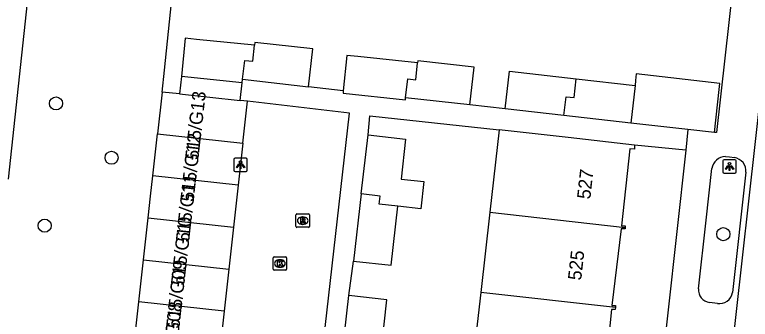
# Model space of a CAD drawing. Extents: x 161928 to 163055, y 386475 to 387428.
# Drawn here: x 162063.8 to 162118.7, y 387219.4 to 387242.1 of the extents above; entities that cross this region are included whole.
import ezdxf

# ---------------------------------------------------------------- set-up
doc = ezdxf.new("R2010")
doc.units = 0
for name, color, linetype in [('IMGEO_Boom', 7, 'Continuous'), ('IMGEO_Groenvoorziening', 7, 'Continuous'), ('IMGEO_Hek', 7, 'Continuous'), ('IMGEO_Kolk', 7, 'Continuous'), ('IMGEO_Lichtpunt', 7, 'Continuous'), ('IMGEO_Pand', 7, 'Continuous'), ('IMGEO_Pand_nummerreeks', 7, 'Continuous'), ('IMGEO_Rijbaan_lokaal_open', 7, 'Continuous'), ('IMGEO_Rioolput', 7, 'Continuous'), ('IMGEO_Voetpad_open', 7, 'Continuous')]:
    doc.layers.add(name, color=color, linetype=linetype)

msp = doc.modelspace()

# ---------------------------------------------------------------- linework, layer by layer
at = {"layer": 'IMGEO_Boom'}
for centre in [(162066.905, 387235.495), (162071.053, 387231.439), (162066.057, 387226.373), (162116.71, 387225.737)]:
    msp.add_circle(centre, 0.489, dxfattribs=at)
at = {"layer": 'IMGEO_Groenvoorziening'}
for points in [[(162063.358, 387229.848), (162065.528, 387250), (162065.813, 387252.654), (162070.663, 387252.13), (162071.904, 387262.804)], [(162074.828, 387236.34), (162074.998, 387237.976), (162076.426, 387251.718)]]:
    msp.add_lwpolyline(points, dxfattribs=at)
at = {"layer": 'IMGEO_Hek'}
msp.add_lwpolyline([(162074.828, 387236.34), (162074.998, 387237.976), (162076.426, 387251.718)], dxfattribs=at)
at = {"layer": 'IMGEO_Kolk'}
for p, q in [((162083.116, 387223.118), (162083.116, 387223.97)), ((162083.191, 387224.044), (162084.043, 387224.044)), ((162083.604, 387223.824), (162083.629, 387223.824)), ((162084.117, 387223.97), (162084.117, 387223.118)), ((162084.043, 387223.044), (162083.191, 387223.044)), ((162083.627, 387223.264), (162083.602, 387223.264))]:
    msp.add_line(p, q, dxfattribs=at)
for points in [[(162083.116, 387223.118), (162083.116, 387223.97)], [(162083.191, 387224.044), (162084.043, 387224.044)], [(162084.117, 387223.97), (162084.117, 387223.118)], [(162083.437, 387223.744), (162083.56, 387223.744), (162083.56, 387223.593), (162083.69, 387223.744), (162083.854, 387223.744), (162083.708, 387223.593), (162083.861, 387223.344), (162083.709, 387223.344), (162083.624, 387223.508), (162083.56, 387223.441), (162083.56, 387223.344), (162083.437, 387223.344), (162083.437, 387223.744)], [(162084.043, 387223.044), (162083.191, 387223.044)]]:
    msp.add_lwpolyline(points, dxfattribs=at)
for centre, start, end in [((162083.193, 387223.968), 91.552, 178.448), ((162083.193, 387223.968), 91.552, 178.448), ((162084.041, 387223.968), 1.552, 88.448), ((162084.041, 387223.968), 1.552, 88.448), ((162083.193, 387223.12), 181.552, 268.448), ((162083.193, 387223.12), 181.552, 268.448), ((162084.041, 387223.12), 271.552, 358.448), ((162084.041, 387223.12), 271.552, 358.448)]:
    msp.add_arc(centre, 0.0765, start, end, dxfattribs=at)
for centre, major_axis, ratio, start_param, end_param in [((162083.603, 387223.544), (-0.387, 0.002), 0.722429, 4.712389, 7.853982), ((162083.628, 387223.544), (-0.39, 0.002), 0.717154, 1.570796, 4.712389)]:
    msp.add_ellipse(centre, major_axis=major_axis, ratio=ratio, start_param=start_param, end_param=end_param, dxfattribs=at)
at = {"layer": 'IMGEO_Lichtpunt'}
for p, q in [((162080.184, 387231.319), (162080.184, 387230.512)), ((162080.184, 387231.319), (162080.184, 387230.512)), ((162081.086, 387231.414), (162080.278, 387231.414)), ((162081.086, 387231.414), (162080.278, 387231.414)), ((162081.18, 387230.512), (162081.18, 387231.319)), ((162081.18, 387230.512), (162081.18, 387231.319)), ((162116.673, 387231.199), (162116.673, 387230.392)), ((162116.673, 387231.199), (162116.673, 387230.392)), ((162117.575, 387231.294), (162116.767, 387231.294)), ((162117.575, 387231.294), (162116.767, 387231.294)), ((162117.669, 387230.392), (162117.669, 387231.199)), ((162117.669, 387230.392), (162117.669, 387231.199)), ((162080.278, 387230.418), (162081.086, 387230.418)), ((162080.278, 387230.418), (162081.086, 387230.418)), ((162116.767, 387230.298), (162117.575, 387230.298)), ((162116.767, 387230.298), (162117.575, 387230.298))]:
    msp.add_line(p, q, dxfattribs=at)
for points in [[(162080.558, 387230.983), (162080.597, 387230.955), (162080.409, 387230.693), (162080.371, 387230.72), (162080.558, 387230.983)], [(162080.77, 387230.955), (162080.808, 387230.982), (162080.995, 387230.72), (162080.956, 387230.692), (162080.77, 387230.955)], [(162080.66, 387230.935), (162080.707, 387230.935), (162080.707, 387230.613), (162080.66, 387230.613), (162080.66, 387230.935)], [(162117.047, 387230.863), (162117.086, 387230.835), (162116.898, 387230.573), (162116.86, 387230.6), (162117.047, 387230.863)], [(162117.149, 387230.815), (162117.196, 387230.815), (162117.196, 387230.493), (162117.149, 387230.493), (162117.149, 387230.815)], [(162117.259, 387230.835), (162117.297, 387230.862), (162117.484, 387230.6), (162117.445, 387230.572), (162117.259, 387230.835)]]:
    msp.add_lwpolyline(points, dxfattribs=at)
for centre in [(162080.683, 387231.117), (162117.172, 387230.997)]:
    msp.add_circle(centre, 0.0994, dxfattribs=at)
for centre, start, end in [((162080.278, 387231.319), 90, 180), ((162080.278, 387231.319), 90, 180), ((162081.086, 387231.319), 0, 90), ((162081.086, 387231.319), 0, 90), ((162116.767, 387231.199), 90, 180), ((162116.767, 387231.199), 90, 180), ((162117.575, 387231.199), 0, 90), ((162117.575, 387231.199), 0, 90), ((162080.278, 387230.512), 180, 270), ((162080.278, 387230.512), 180, 270), ((162081.086, 387230.512), 270, 0), ((162081.086, 387230.512), 270, 360), ((162116.767, 387230.392), 180, 270), ((162116.767, 387230.392), 180, 270), ((162117.575, 387230.392), 270, 0), ((162117.575, 387230.392), 270, 360)]:
    msp.add_arc(centre, 0.0946, start, end, dxfattribs=at)
at = {"layer": 'IMGEO_Pand'}
for points in [[(162081.723, 387239.835), (162077.387, 387240.277), (162076.553, 387240.362), (162076.262, 387237.505)], [(162080.831, 387237.296), (162080.991, 387238.706), (162081.588, 387238.638), (162081.723, 387239.835)], [(162085.753, 387236.739), (162086.072, 387239.561), (162081.747, 387240.05), (162081.723, 387239.835)], [(162093.893, 387238.536), (162089.429, 387238.99), (162088.615, 387239.073), (162088.348, 387236.446)], [(162097.786, 387235.379), (162098.105, 387238.201), (162093.909, 387238.675), (162093.893, 387238.536)], [(162092.993, 387235.921), (162093.153, 387237.331), (162093.75, 387237.263), (162093.893, 387238.536)], [(162100.426, 387235.08), (162100.745, 387237.902), (162105.731, 387237.338)], [(162116.049, 387233.336), (162116.393, 387236.532), (162116.442, 387236.992), (162110.215, 387237.696), (162110.159, 387237.203), (162110.119, 387236.842)], [(162076.262, 387237.505), (162076.129, 387236.202)], [(162080.802, 387237.042), (162076.262, 387237.505)], [(162080.652, 387235.722), (162080.802, 387237.042)], [(162080.802, 387237.042), (162080.831, 387237.296)], [(162080.831, 387237.296), (162085.753, 387236.739)], [(162104.815, 387234.584), (162104.975, 387235.994), (162105.572, 387235.926), (162105.731, 387237.338)], [(162105.731, 387237.338), (162110.119, 387236.842)], [(162110.119, 387236.842), (162109.8, 387234.02)], [(162074.828, 387236.34), (162074.483, 387233.236)], [(162076.129, 387236.202), (162074.828, 387236.34)], [(162076.129, 387236.202), (162080.652, 387235.722)], [(162088.348, 387236.446), (162088.328, 387236.249), (162092.98, 387235.776), (162092.993, 387235.921)], [(162097.786, 387235.379), (162092.993, 387235.921)], [(162081.205, 387235.663), (162080.652, 387235.722)], [(162080.856, 387232.526), (162081.205, 387235.663)], [(162104.815, 387234.584), (162100.426, 387235.08)], [(162109.8, 387234.02), (162104.815, 387234.584)], [(162114.072, 387233.552), (162109.8, 387234.02)], [(162074.133, 387230.1), (162074.483, 387233.236)], [(162074.483, 387233.236), (162080.856, 387232.526)], [(162089.69, 387228.745), (162090.195, 387233.157)], [(162090.195, 387233.157), (162092.999, 387232.836), (162092.658, 387229.853), (162094.354, 387229.659), (162094.122, 387227.631), (162092.426, 387227.826)], [(162099.988, 387233.525), (162099.29, 387227.379)], [(162110.09, 387232.391), (162105.122, 387232.949), (162099.988, 387233.525)], [(162116.049, 387233.336), (162114.072, 387233.552)], [(162080.856, 387232.526), (162080.507, 387229.39)], [(162110.09, 387232.391), (162110.079, 387232.094), (162109.736, 387232.106), (162109.099, 387226.361), (162109.388, 387226.35), (162109.385, 387226.242)], [(162073.784, 387226.963), (162073.964, 387228.577), (162074.133, 387230.1)], [(162080.507, 387229.39), (162074.133, 387230.1)], [(162080.507, 387229.39), (162080.157, 387226.253)], [(162089.69, 387228.745), (162089.117, 387223.734)], [(162092.426, 387227.826), (162091.024, 387227.987), (162091.092, 387228.584), (162089.69, 387228.745)], [(162089.117, 387223.734), (162091.921, 387223.413), (162092.426, 387227.826)], [(162099.29, 387227.379), (162098.61, 387221.387)], [(162099.29, 387227.379), (162109.385, 387226.242)], [(162073.435, 387223.826), (162073.784, 387226.963)], [(162073.784, 387226.963), (162080.157, 387226.253)], [(162080.157, 387226.253), (162079.808, 387223.117)], [(162109.385, 387226.242), (162109.381, 387226.134), (162109.076, 387226.145), (162108.395, 387220.417), (162108.659, 387220.407), (162108.653, 387220.255)], [(162073.087, 387220.69), (162073.435, 387223.826)], [(162073.435, 387223.826), (162079.808, 387223.117)], [(162079.808, 387223.117), (162079.459, 387219.98)], [(162088.269, 387216.764), (162088.772, 387221.155)], [(162091.036, 387215.843), (162091.607, 387220.831), (162088.772, 387221.155)], [(162098.61, 387221.387), (162097.925, 387215.356)], [(162108.653, 387220.255), (162098.61, 387221.387)], [(162072.738, 387217.553), (162073.087, 387220.69)], [(162079.459, 387219.98), (162073.087, 387220.69)], [(162079.459, 387219.98), (162079.11, 387216.844)], [(162108.653, 387220.255), (162108.648, 387220.107), (162108.356, 387220.117), (162107.786, 387214.406), (162108.02, 387214.398), (162108.013, 387214.22)]]:
    msp.add_lwpolyline(points, dxfattribs=at)
at = {"layer": 'IMGEO_Rijbaan_lokaal_open'}
msp.add_lwpolyline([(162084.801, 387199.489), (162088.807, 387234.762), (162081.205, 387235.663)], dxfattribs=at)
at = {"layer": 'IMGEO_Rioolput'}
for p, q in [((162084.816, 387226.322), (162084.816, 387227.174)), ((162084.891, 387227.248), (162085.743, 387227.248)), ((162085.817, 387227.174), (162085.817, 387226.322)), ((162085.304, 387227.028), (162085.329, 387227.028)), ((162085.743, 387226.248), (162084.891, 387226.248)), ((162085.327, 387226.468), (162085.302, 387226.468))]:
    msp.add_line(p, q, dxfattribs=at)
for points in [[(162084.816, 387226.322), (162084.816, 387227.174)], [(162084.891, 387227.248), (162085.743, 387227.248)], [(162085.817, 387227.174), (162085.817, 387226.322)], [(162085.405, 387226.946), (162085.153, 387226.948), (162085.153, 387226.548)], [(162085.153, 387226.548), (162085.277, 387226.548), (162085.277, 387226.71), (162085.288, 387226.71)], [(162085.331, 387226.867), (162085.277, 387226.867), (162085.277, 387226.786)], [(162085.277, 387226.786), (162085.329, 387226.786)], [(162085.335, 387226.681), (162085.406, 387226.548), (162085.546, 387226.548), (162085.481, 387226.674)], [(162085.743, 387226.248), (162084.891, 387226.248)]]:
    msp.add_lwpolyline(points, dxfattribs=at)
for centre, radius, start, end in [((162084.893, 387227.172), 0.0765, 91.552, 178.448), ((162084.893, 387227.172), 0.0765, 91.552, 178.448), ((162085.741, 387227.172), 0.0765, 1.552, 88.448), ((162085.741, 387227.172), 0.0765, 1.552, 88.448), ((162085.287, 387226.657), 0.0533, 26.0293, 88.6989), ((162085.313, 387226.975), 0.19, 274.7715, 282.9687), ((162085.337, 387226.771), 0.0964, 77.0061, 93.1865), ((162085.351, 387226.828), 0.0378, 276.6634, 79.6772), ((162085.404, 387226.836), 0.109, 350.3612, 89.416), ((162085.402, 387226.836), 0.112, 277.5842, 350.9817), ((162085.386, 387226.621), 0.108, 29.5134, 73.7905), ((162084.893, 387226.324), 0.0765, 181.552, 268.448), ((162084.893, 387226.324), 0.0765, 181.552, 268.448), ((162085.741, 387226.324), 0.0765, 271.552, 358.448), ((162085.741, 387226.324), 0.0765, 271.552, 358.448)]:
    msp.add_arc(centre, radius, start, end, dxfattribs=at)
for centre, major_axis, ratio, start_param, end_param in [((162085.303, 387226.748), (-0.387, 0.002), 0.722429, 4.712389, 7.853982), ((162085.328, 387226.748), (-0.39, 0.002), 0.717154, 1.570796, 4.712389)]:
    msp.add_ellipse(centre, major_axis=major_axis, ratio=ratio, start_param=start_param, end_param=end_param, dxfattribs=at)
at = {"layer": 'IMGEO_Voetpad_open'}
for points in [[(162117.079, 387257.541), (162117.275, 387257.461), (162117.463, 387257.364), (162117.641, 387257.251), (162117.809, 387257.123), (162117.965, 387256.98), (162118.107, 387256.823), (162118.235, 387256.655), (162118.347, 387256.475), (162118.443, 387256.287), (162118.522, 387256.09), (162118.582, 387255.888), (162118.625, 387255.681), (162118.648, 387255.47), (162118.653, 387255.259), (162118.639, 387255.048), (162118.075, 387250), (162116.212, 387233.333), (162116.049, 387233.336)], [(162115.182, 387197.475), (162121.574, 387254.719), (162121.808, 387256.578)], [(162088.348, 387236.446), (162085.753, 387236.739)], [(162100.426, 387235.08), (162097.786, 387235.379)], [(162090.195, 387233.157), (162090.33, 387234.581), (162099.988, 387233.525)], [(162114.072, 387233.552), (162113.903, 387232.017)], [(162113.903, 387232.017), (162110.09, 387232.391)], [(162113.903, 387232.017), (162109.887, 387195.59)], [(162116.871, 387231.528), (162117.175, 387231.498), (162117.532, 387231.448)], [(162114.865, 387221.658), (162115.429, 387226.78), (162115.863, 387230.639)], [(162118.385, 387230.353), (162117.387, 387221.391)], [(162088.772, 387221.155), (162089.117, 387223.734)], [(162116.264, 387220.568), (162115.674, 387220.641)]]:
    msp.add_lwpolyline(points, dxfattribs=at)
for centre, radius, start, end in [((162116.88, 387230.502), 1.026, 90.4952, 172.3259), ((162117.4, 387230.466), 0.991, 353.4828, 82.354), ((162115.787, 387221.561), 0.927, 173.9999, 263.003), ((162116.44, 387221.505), 0.953, 259.3338, 353.1385)]:
    msp.add_arc(centre, radius, start, end, dxfattribs=at)

# ---------------------------------------------------------------- texts
at = {"layer": 'IMGEO_Pand_nummerreeks'}
for s, rotation, p in [('515/G13', 83.5659, (162077.523, 387231.251)), ('515/G12', 83.5631, (162077.17, 387228.119)), ('527', 83.6032, (162106.775, 387228.31)), ('515/G11', 83.5631, (162076.831, 387225.11)), ('515/G10', 83.5631, (162076.466, 387221.878)), ('525', 83.6032, (162106.096, 387222.253)), ('515/G09', 83.5631, (162076.103, 387218.656)), ('515/G08', 83.5631, (162075.751, 387215.538))]:
    msp.add_text(s, height=1, rotation=rotation, dxfattribs=at).set_placement(p)

doc.saveas('drawing.dxf')
